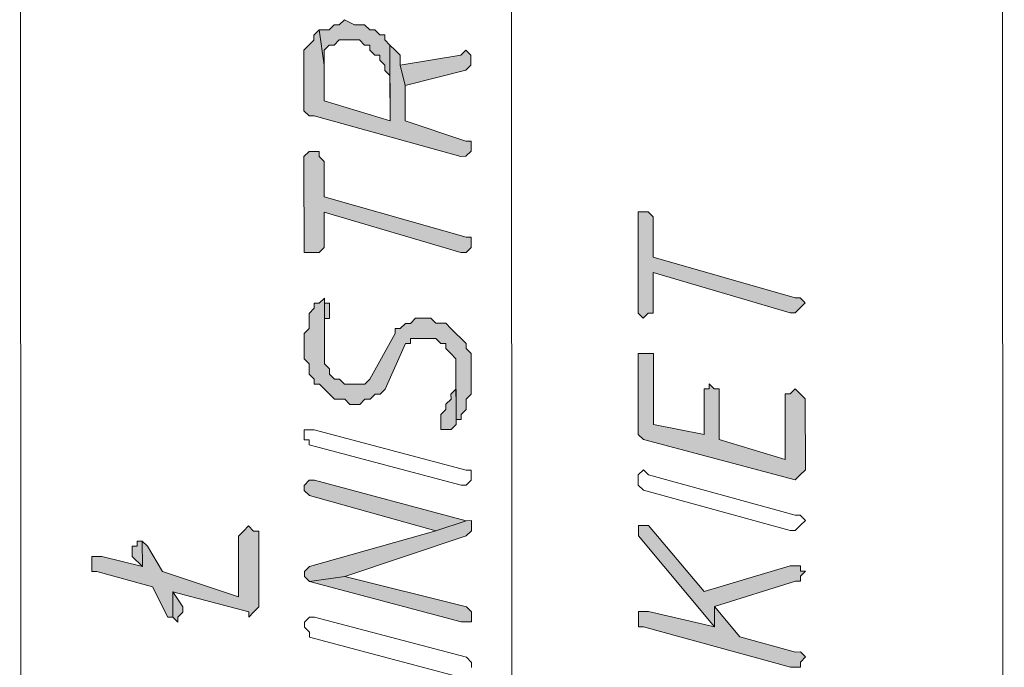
# Model space of a CAD drawing. Header units: inches. Extents: x -5850 to 5646, y 8947 to 13007.
# Tile 354 of 548: x -3146 to -3063, y 12731 to 12785. Entities that reach past the tile are written whole.
import ezdxf

# ---------------------------------------------------------------- set-up
doc = ezdxf.new("R2010")
doc.units = ezdxf.units.IN
doc.header["$MEASUREMENT"] = 0
for name, color, linetype in [('at_Entity', 7, 'Continuous'), ('at_Rect', 7, 'Continuous'), ('at_Solid', 7, 'Continuous')]:
    doc.layers.add(name, color=color, linetype=linetype)

msp = doc.modelspace()

# ---------------------------------------------------------------- hatches: boundary and pattern name
at = {"layer": 'at_Solid', "lineweight": 20}
for points in [[(-3120.549, 12783.775), (-3120.122, 12780.82), (-3120.123, 12782.086), (-3119.7, 12782.51), (-3119.276, 12782.511), (-3118.858, 12782.935), (-3117.168, 12782.936), (-3116.744, 12782.513), (-3116.32, 12782.513), (-3116.32, 12782.089), (-3115.901, 12781.672), (-3115.478, 12781.672), (-3115.477, 12781.248), (-3115.053, 12780.825), (-3115.053, 12780.401), (-3114.629, 12779.983), (-3114.625, 12776.18), (-3114.631, 12782.515), (-3115.055, 12782.938), (-3115.055, 12783.356), (-3115.479, 12783.356), (-3115.903, 12783.779), (-3116.322, 12783.779), (-3116.746, 12784.203), (-3117.593, 12784.202), (-3118.436, 12784.625), (-3118.859, 12784.201), (-3119.277, 12784.2), (-3119.701, 12783.776), (-3120.125, 12783.776)], [(-3121.812, 12781.242), (-3121.809, 12777.439), (-3121.808, 12777.016), (-3121.384, 12776.598), (-3120.966, 12776.598), (-3108.712, 12773.224), (-3108.288, 12773.225), (-3107.864, 12773.649), (-3107.865, 12774.073), (-3107.865, 12774.496), (-3108.289, 12774.496), (-3113.359, 12776.181), (-3113.362, 12779.137), (-3113.787, 12780.826), (-3113.788, 12781.673), (-3114.207, 12782.091), (-3114.631, 12782.515), (-3114.625, 12776.18), (-3120.119, 12777.865), (-3120.122, 12780.82), (-3120.549, 12783.775), (-3120.972, 12783.351), (-3120.972, 12782.933), (-3121.389, 12782.509), (-3121.813, 12782.085), (-3121.813, 12781.666)], [(-3113.787, 12780.826), (-3113.362, 12779.137), (-3108.294, 12780.407), (-3107.871, 12780.831), (-3107.871, 12781.679), (-3108.296, 12782.097), (-3108.719, 12781.678)], [(-3121.805, 12772.794), (-3121.798, 12765.188), (-3120.532, 12765.189), (-3120.109, 12765.613), (-3120.111, 12768.569), (-3108.704, 12765.2), (-3108.281, 12765.2), (-3107.857, 12765.624), (-3107.858, 12766.048), (-3107.858, 12766.472), (-3108.282, 12766.471), (-3120.112, 12769.84), (-3120.115, 12772.796), (-3120.539, 12773.214), (-3120.539, 12773.637), (-3121.382, 12773.637), (-3121.805, 12773.212)], [(-3093.924, 12767.75), (-3093.917, 12760.144), (-3093.493, 12759.726), (-3093.069, 12760.145), (-3092.651, 12760.145), (-3092.654, 12763.524), (-3081.242, 12760.155), (-3080.818, 12760.156), (-3080.4, 12760.58), (-3079.976, 12761.004), (-3080.401, 12761.427), (-3080.819, 12761.427), (-3092.655, 12764.796), (-3092.658, 12768.169), (-3093.077, 12768.593), (-3093.924, 12768.592), (-3093.924, 12768.168)], [(-3121.791, 12757.164), (-3121.79, 12756.321), (-3121.366, 12755.898), (-3121.365, 12755.05), (-3120.946, 12754.633), (-3120.946, 12754.209), (-3120.522, 12754.209), (-3120.098, 12753.786), (-3119.674, 12753.362), (-3119.25, 12752.944), (-3118.408, 12752.945), (-3117.983, 12752.522), (-3117.141, 12752.523), (-3116.718, 12752.947), (-3116.294, 12752.947), (-3115.876, 12753.366), (-3115.452, 12753.366), (-3115.029, 12753.79), (-3113.343, 12757.595), (-3112.919, 12757.595), (-3112.919, 12758.013), (-3110.811, 12758.015), (-3110.387, 12757.598), (-3109.963, 12757.598), (-3109.963, 12757.174), (-3109.539, 12756.756), (-3109.12, 12756.333), (-3109.116, 12751.264), (-3108.692, 12751.264), (-3108.692, 12751.688), (-3108.269, 12752.107), (-3108.27, 12752.954), (-3107.846, 12753.373), (-3107.849, 12756.758), (-3108.273, 12757.176), (-3108.274, 12757.599), (-3108.698, 12758.017), (-3109.122, 12758.441), (-3109.541, 12758.864), (-3109.965, 12759.288), (-3110.813, 12759.287), (-3111.231, 12759.71), (-3112.503, 12759.709), (-3112.92, 12759.285), (-3113.344, 12759.285), (-3113.768, 12758.86), (-3114.186, 12758.86), (-3114.186, 12758.436), (-3116.296, 12754.637), (-3116.719, 12754.213), (-3118.409, 12754.211), (-3118.833, 12754.634), (-3119.251, 12754.634), (-3119.675, 12755.052), (-3119.676, 12755.476), (-3120.1, 12755.899), (-3120.105, 12761.392), (-3120.528, 12760.968), (-3120.952, 12760.967), (-3120.952, 12760.544), (-3121.369, 12760.119), (-3121.368, 12758.854), (-3121.792, 12758.429), (-3121.791, 12757.587)], [(-3120.105, 12761.392), (-3120.101, 12756.747), (-3120.103, 12759.702), (-3119.679, 12759.703), (-3119.68, 12760.545), (-3119.681, 12760.969), (-3120.104, 12760.968)], [(-3093.913, 12756.346), (-3093.908, 12750.43), (-3093.908, 12750.006), (-3093.484, 12749.588), (-3080.805, 12746.22), (-3080.387, 12746.644), (-3079.964, 12747.063), (-3079.969, 12752.98), (-3080.393, 12753.397), (-3080.812, 12753.821), (-3081.236, 12753.397), (-3081.659, 12753.396), (-3081.654, 12747.909), (-3087.149, 12749.594), (-3087.152, 12753.815), (-3087.576, 12753.815), (-3087.995, 12754.238), (-3087.995, 12753.814), (-3088.418, 12753.814), (-3088.415, 12750.011), (-3092.643, 12750.855), (-3092.648, 12756.771), (-3093.914, 12756.77)], [(-3110.382, 12751.263), (-3110.381, 12750.415), (-3109.533, 12750.416), (-3109.115, 12750.84), (-3109.119, 12755.485), (-3109.118, 12753.796), (-3109.536, 12753.371), (-3109.535, 12752.953), (-3109.959, 12752.529), (-3109.959, 12752.105), (-3110.382, 12751.687)], [(-3121.78, 12745.336), (-3121.356, 12744.913), (-3110.797, 12741.966), (-3108.261, 12742.816), (-3120.939, 12746.184), (-3121.357, 12746.184), (-3121.78, 12745.76)], [(-3139.513, 12738.985), (-3139.513, 12738.561), (-3139.094, 12738.562), (-3134.443, 12737.3), (-3133.174, 12734.764), (-3132.756, 12734.764), (-3132.758, 12736.878), (-3126.416, 12735.194), (-3126.416, 12734.77), (-3125.998, 12735.194), (-3125.575, 12735.618), (-3125.58, 12741.953), (-3126.004, 12741.953), (-3126.423, 12742.376), (-3126.846, 12741.952), (-3127.269, 12741.533), (-3127.265, 12736.465), (-3133.602, 12738.567), (-3134.869, 12740.679), (-3135.294, 12741.103), (-3135.292, 12738.989), (-3138.672, 12739.828), (-3139.514, 12739.827), (-3139.513, 12739.409)], [(-3121.774, 12738.159), (-3121.349, 12737.736), (-3118.394, 12738.162), (-3108.259, 12741.55), (-3107.836, 12741.969), (-3107.837, 12742.817), (-3108.261, 12742.816), (-3110.797, 12741.966), (-3121.351, 12739.002), (-3121.774, 12738.577)], [(-3093.901, 12741.982), (-3093.9, 12741.563), (-3087.559, 12733.963), (-3087.56, 12735.652), (-3080.798, 12737.772), (-3080.38, 12737.772), (-3080.38, 12738.196), (-3079.956, 12738.615), (-3080.38, 12738.614), (-3080.381, 12739.038), (-3081.223, 12739.037), (-3088.403, 12736.917), (-3093.053, 12742.406), (-3093.901, 12742.405)], [(-3136.135, 12740.254), (-3136.134, 12739.83), (-3135.292, 12738.989), (-3135.294, 12741.103), (-3135.717, 12741.102), (-3135.717, 12740.678), (-3136.135, 12740.678)], [(-3121.349, 12737.736), (-3108.677, 12734.368), (-3107.829, 12734.368), (-3107.83, 12735.21), (-3108.254, 12735.634), (-3118.394, 12738.162)], [(-3132.756, 12734.764), (-3132.332, 12734.347), (-3132.332, 12734.765), (-3131.909, 12735.189), (-3131.909, 12735.613), (-3132.758, 12736.878)], [(-3093.894, 12734.381), (-3093.893, 12733.957), (-3093.47, 12733.957), (-3081.215, 12730.589), (-3080.373, 12730.59), (-3080.373, 12731.014), (-3079.95, 12731.438), (-3080.374, 12731.856), (-3080.792, 12731.855), (-3085.444, 12733.123), (-3087.56, 12735.652), (-3087.559, 12733.963), (-3093.047, 12735.224), (-3093.895, 12735.223), (-3093.894, 12734.799)]]:
    msp.add_hatch(color=7, dxfattribs=at).paths.add_polyline_path(points)

# ---------------------------------------------------------------- linework, layer by layer
at = {"layer": 'at_Entity', "color": 7, "lineweight": 20}
for p, q in [((-3104.219, 12475.86), (-3104.552, 12848.839)), ((-3119.277, 12784.2), (-3119.701, 12783.776)), ((-3118.859, 12784.201), (-3119.277, 12784.2)), ((-3118.436, 12784.625), (-3118.859, 12784.201)), ((-3117.593, 12784.202), (-3118.436, 12784.625)), ((-3118.436, 12784.625), (-3118.436, 12784.625)), ((-3116.746, 12784.203), (-3117.593, 12784.202)), ((-3116.322, 12783.779), (-3116.746, 12784.203)), ((-3120.549, 12783.775), (-3120.972, 12783.351)), ((-3120.972, 12783.351), (-3120.972, 12782.933)), ((-3120.125, 12783.776), (-3120.549, 12783.775)), ((-3120.549, 12783.775), (-3120.122, 12780.82)), ((-3120.122, 12780.82), (-3120.549, 12783.775)), ((-3119.701, 12783.776), (-3120.125, 12783.776)), ((-3115.903, 12783.779), (-3116.322, 12783.779)), ((-3115.479, 12783.356), (-3115.903, 12783.779)), ((-3115.055, 12783.356), (-3115.479, 12783.356)), ((-3115.055, 12782.938), (-3115.055, 12783.356)), ((-3121.389, 12782.509), (-3121.813, 12782.085)), ((-3120.972, 12782.933), (-3121.389, 12782.509)), ((-3121.389, 12782.509), (-3121.389, 12782.509)), ((-3120.123, 12782.086), (-3119.7, 12782.51)), ((-3119.7, 12782.51), (-3119.276, 12782.511)), ((-3119.276, 12782.511), (-3118.858, 12782.935)), ((-3118.858, 12782.935), (-3117.168, 12782.936)), ((-3117.168, 12782.936), (-3116.744, 12782.513)), ((-3116.744, 12782.513), (-3116.32, 12782.513)), ((-3116.32, 12782.513), (-3116.32, 12782.089)), ((-3114.631, 12782.515), (-3115.055, 12782.938)), ((-3114.625, 12776.18), (-3114.631, 12782.515)), ((-3114.207, 12782.091), (-3114.631, 12782.515)), ((-3114.631, 12782.515), (-3114.625, 12776.18)), ((-3121.813, 12782.085), (-3121.813, 12781.666)), ((-3121.813, 12781.666), (-3121.812, 12781.242)), ((-3120.122, 12780.82), (-3120.123, 12782.086)), ((-3120.123, 12782.086), (-3120.123, 12782.086)), ((-3116.32, 12782.089), (-3115.901, 12781.672)), ((-3115.901, 12781.672), (-3115.478, 12781.672)), ((-3115.478, 12781.672), (-3115.477, 12781.248)), ((-3113.788, 12781.673), (-3114.207, 12782.091)), ((-3114.207, 12782.091), (-3114.207, 12782.091)), ((-3113.787, 12780.826), (-3113.788, 12781.673)), ((-3108.719, 12781.678), (-3113.787, 12780.826)), ((-3108.296, 12782.097), (-3108.719, 12781.678)), ((-3107.871, 12781.679), (-3108.296, 12782.097)), ((-3107.871, 12780.831), (-3107.871, 12781.679)), ((-3107.871, 12781.679), (-3107.871, 12781.679)), ((-3121.812, 12781.242), (-3121.809, 12777.439)), ((-3120.119, 12777.865), (-3120.122, 12780.82)), ((-3115.477, 12781.248), (-3115.053, 12780.825)), ((-3115.053, 12780.825), (-3115.053, 12780.401)), ((-3113.787, 12780.826), (-3113.362, 12779.137)), ((-3113.362, 12779.137), (-3113.787, 12780.826)), ((-3108.294, 12780.407), (-3107.871, 12780.831)), ((-3115.053, 12780.401), (-3114.629, 12779.983)), ((-3114.629, 12779.983), (-3114.625, 12776.18)), ((-3113.362, 12779.137), (-3108.294, 12780.407)), ((-3108.294, 12780.407), (-3108.294, 12780.407)), ((-3113.359, 12776.181), (-3113.362, 12779.137)), ((-3114.625, 12776.18), (-3120.119, 12777.865)), ((-3121.809, 12777.439), (-3121.808, 12777.016)), ((-3121.808, 12777.016), (-3121.384, 12776.598)), ((-3121.384, 12776.598), (-3120.966, 12776.598)), ((-3120.966, 12776.598), (-3108.712, 12773.224)), ((-3108.289, 12774.496), (-3113.359, 12776.181)), ((-3107.865, 12774.496), (-3108.289, 12774.496)), ((-3107.865, 12774.073), (-3107.865, 12774.496)), ((-3121.382, 12773.637), (-3121.805, 12773.212)), ((-3120.539, 12773.637), (-3121.382, 12773.637)), ((-3120.539, 12773.214), (-3120.539, 12773.637)), ((-3108.288, 12773.225), (-3107.864, 12773.649)), ((-3107.864, 12773.649), (-3107.865, 12774.073)), ((-3121.805, 12773.212), (-3121.805, 12772.794)), ((-3121.805, 12772.794), (-3121.798, 12765.188)), ((-3120.115, 12772.796), (-3120.539, 12773.214)), ((-3120.112, 12769.84), (-3120.115, 12772.796)), ((-3108.712, 12773.224), (-3108.288, 12773.225)), ((-3108.282, 12766.471), (-3120.112, 12769.84)), ((-3120.109, 12765.613), (-3120.111, 12768.569)), ((-3120.111, 12768.569), (-3108.704, 12765.2)), ((-3093.077, 12768.593), (-3093.924, 12768.592)), ((-3093.924, 12768.592), (-3093.924, 12768.168)), ((-3092.658, 12768.169), (-3093.077, 12768.593)), ((-3093.924, 12768.168), (-3093.924, 12767.75)), ((-3093.924, 12767.75), (-3093.917, 12760.144)), ((-3092.655, 12764.796), (-3092.658, 12768.169)), ((-3107.858, 12766.472), (-3108.282, 12766.471)), ((-3107.858, 12766.048), (-3107.858, 12766.472)), ((-3107.857, 12765.624), (-3107.858, 12766.048)), ((-3121.798, 12765.188), (-3120.532, 12765.189)), ((-3120.532, 12765.189), (-3120.109, 12765.613)), ((-3108.704, 12765.2), (-3108.281, 12765.2)), ((-3108.281, 12765.2), (-3107.857, 12765.624)), ((-3080.819, 12761.427), (-3092.655, 12764.796)), ((-3092.651, 12760.145), (-3092.654, 12763.524)), ((-3092.654, 12763.524), (-3081.242, 12760.155)), ((-3120.105, 12761.392), (-3120.528, 12760.968)), ((-3120.105, 12761.392), (-3120.101, 12756.747)), ((-3120.104, 12760.968), (-3120.105, 12761.392)), ((-3120.1, 12755.899), (-3120.105, 12761.392)), ((-3080.401, 12761.427), (-3080.819, 12761.427)), ((-3079.976, 12761.004), (-3080.401, 12761.427)), ((-3120.952, 12760.544), (-3121.369, 12760.119)), ((-3120.528, 12760.968), (-3120.952, 12760.967)), ((-3120.952, 12760.967), (-3120.952, 12760.544)), ((-3119.681, 12760.969), (-3120.104, 12760.968)), ((-3119.68, 12760.545), (-3119.681, 12760.969)), ((-3119.679, 12759.703), (-3119.68, 12760.545)), ((-3080.818, 12760.156), (-3080.4, 12760.58)), ((-3080.4, 12760.58), (-3079.976, 12761.004)), ((-3080.4, 12760.58), (-3080.4, 12760.58)), ((-3079.976, 12761.004), (-3079.976, 12761.004)), ((-3121.369, 12760.119), (-3121.368, 12758.854)), ((-3120.103, 12759.702), (-3119.679, 12759.703)), ((-3120.101, 12756.747), (-3120.103, 12759.702)), ((-3112.503, 12759.709), (-3112.92, 12759.285)), ((-3111.231, 12759.71), (-3112.503, 12759.709)), ((-3110.813, 12759.287), (-3111.231, 12759.71)), ((-3093.917, 12760.144), (-3093.917, 12760.144)), ((-3093.917, 12760.144), (-3093.493, 12759.726)), ((-3093.493, 12759.726), (-3093.069, 12760.145)), ((-3093.069, 12760.145), (-3092.651, 12760.145)), ((-3081.242, 12760.155), (-3080.818, 12760.156)), ((-3121.368, 12758.854), (-3121.792, 12758.429)), ((-3113.768, 12758.86), (-3114.186, 12758.86)), ((-3114.186, 12758.86), (-3114.186, 12758.436)), ((-3113.344, 12759.285), (-3113.768, 12758.86)), ((-3112.92, 12759.285), (-3113.344, 12759.285)), ((-3109.965, 12759.288), (-3110.813, 12759.287)), ((-3109.541, 12758.864), (-3109.965, 12759.288)), ((-3109.122, 12758.441), (-3109.541, 12758.864)), ((-3109.541, 12758.864), (-3109.541, 12758.864)), ((-3121.792, 12758.429), (-3121.791, 12757.587)), ((-3114.186, 12758.436), (-3116.296, 12754.637)), ((-3112.919, 12758.013), (-3110.811, 12758.015)), ((-3112.919, 12757.595), (-3112.919, 12758.013)), ((-3110.811, 12758.015), (-3110.387, 12757.598)), ((-3108.698, 12758.017), (-3109.122, 12758.441)), ((-3108.274, 12757.599), (-3108.698, 12758.017)), ((-3108.698, 12758.017), (-3108.698, 12758.017)), ((-3121.791, 12757.587), (-3121.791, 12757.164)), ((-3121.791, 12757.164), (-3121.79, 12756.321)), ((-3115.029, 12753.79), (-3113.343, 12757.595)), ((-3113.343, 12757.595), (-3112.919, 12757.595)), ((-3110.387, 12757.598), (-3109.963, 12757.598)), ((-3109.963, 12757.598), (-3109.963, 12757.174)), ((-3109.963, 12757.174), (-3109.539, 12756.756)), ((-3108.273, 12757.176), (-3108.274, 12757.599)), ((-3107.849, 12756.758), (-3108.273, 12757.176)), ((-3121.79, 12756.321), (-3121.366, 12755.898)), ((-3109.539, 12756.756), (-3109.539, 12756.756)), ((-3109.539, 12756.756), (-3109.12, 12756.333)), ((-3109.12, 12756.333), (-3109.116, 12751.264)), ((-3107.846, 12753.373), (-3107.849, 12756.758)), ((-3092.648, 12756.771), (-3093.914, 12756.77)), ((-3093.914, 12756.77), (-3093.913, 12756.346)), ((-3093.913, 12756.346), (-3093.908, 12750.43)), ((-3092.643, 12750.855), (-3092.648, 12756.771)), ((-3121.366, 12755.898), (-3121.365, 12755.05)), ((-3119.676, 12755.476), (-3120.1, 12755.899)), ((-3119.675, 12755.052), (-3119.676, 12755.476)), ((-3109.115, 12750.84), (-3109.119, 12755.485)), ((-3109.119, 12755.485), (-3109.118, 12753.796)), ((-3121.365, 12755.05), (-3120.946, 12754.633)), ((-3120.946, 12754.633), (-3120.946, 12754.209)), ((-3119.251, 12754.634), (-3119.675, 12755.052)), ((-3118.833, 12754.634), (-3119.251, 12754.634)), ((-3118.409, 12754.211), (-3118.833, 12754.634)), ((-3116.296, 12754.637), (-3116.719, 12754.213)), ((-3116.296, 12754.637), (-3116.296, 12754.637)), ((-3120.946, 12754.209), (-3120.522, 12754.209)), ((-3120.522, 12754.209), (-3120.098, 12753.786)), ((-3120.098, 12753.786), (-3120.098, 12753.786)), ((-3120.098, 12753.786), (-3119.674, 12753.362)), ((-3116.719, 12754.213), (-3118.409, 12754.211)), ((-3115.452, 12753.366), (-3115.029, 12753.79)), ((-3109.118, 12753.796), (-3109.536, 12753.371)), ((-3087.995, 12753.814), (-3088.418, 12753.814)), ((-3088.418, 12753.814), (-3088.415, 12750.011)), ((-3087.576, 12753.815), (-3087.995, 12754.238)), ((-3087.995, 12754.238), (-3087.995, 12753.814)), ((-3087.152, 12753.815), (-3087.576, 12753.815)), ((-3087.149, 12749.594), (-3087.152, 12753.815)), ((-3080.812, 12753.821), (-3081.236, 12753.397)), ((-3080.393, 12753.397), (-3080.812, 12753.821)), ((-3119.674, 12753.362), (-3119.674, 12753.362)), ((-3119.674, 12753.362), (-3119.25, 12752.944)), ((-3119.25, 12752.944), (-3118.408, 12752.945)), ((-3118.408, 12752.945), (-3117.983, 12752.522)), ((-3117.141, 12752.523), (-3116.718, 12752.947)), ((-3116.718, 12752.947), (-3116.294, 12752.947)), ((-3116.294, 12752.947), (-3115.876, 12753.366)), ((-3115.876, 12753.366), (-3115.452, 12753.366)), ((-3109.535, 12752.953), (-3109.959, 12752.529)), ((-3109.536, 12753.371), (-3109.535, 12752.953)), ((-3108.27, 12752.954), (-3107.846, 12753.373)), ((-3108.269, 12752.107), (-3108.27, 12752.954)), ((-3081.236, 12753.397), (-3081.659, 12753.396)), ((-3081.659, 12753.396), (-3081.654, 12747.909)), ((-3079.969, 12752.98), (-3080.393, 12753.397)), ((-3080.393, 12753.397), (-3080.393, 12753.397)), ((-3079.964, 12747.063), (-3079.969, 12752.98)), ((-3117.983, 12752.522), (-3117.141, 12752.523)), ((-3109.959, 12752.105), (-3110.382, 12751.687)), ((-3109.959, 12752.529), (-3109.959, 12752.105)), ((-3108.692, 12751.688), (-3108.269, 12752.107)), ((-3110.382, 12751.687), (-3110.382, 12751.687)), ((-3110.382, 12751.687), (-3110.382, 12751.263)), ((-3110.382, 12751.263), (-3110.381, 12750.415)), ((-3109.116, 12751.264), (-3108.692, 12751.264)), ((-3108.692, 12751.264), (-3108.692, 12751.688)), ((-3121.785, 12750.405), (-3120.943, 12750.406)), ((-3121.784, 12749.563), (-3121.785, 12750.405)), ((-3120.943, 12750.406), (-3108.264, 12747.038)), ((-3120.943, 12750.406), (-3120.943, 12750.406)), ((-3110.381, 12750.415), (-3109.533, 12750.416)), ((-3109.533, 12750.416), (-3109.115, 12750.84)), ((-3093.908, 12750.43), (-3093.908, 12750.006)), ((-3088.415, 12750.011), (-3092.643, 12750.855)), ((-3121.36, 12749.563), (-3121.784, 12749.563)), ((-3121.36, 12749.139), (-3121.36, 12749.563)), ((-3093.908, 12750.006), (-3093.484, 12749.588)), ((-3093.484, 12749.588), (-3080.805, 12746.22)), ((-3081.654, 12747.909), (-3087.149, 12749.594)), ((-3108.687, 12745.771), (-3121.36, 12749.139)), ((-3093.905, 12746.632), (-3093.481, 12747.051)), ((-3093.481, 12747.051), (-3093.057, 12746.633)), ((-3080.387, 12746.644), (-3079.964, 12747.063)), ((-3108.264, 12747.038), (-3107.841, 12747.038)), ((-3107.841, 12747.038), (-3107.84, 12746.62)), ((-3107.84, 12746.62), (-3107.84, 12746.196)), ((-3093.904, 12746.208), (-3093.905, 12746.632)), ((-3093.905, 12746.632), (-3093.905, 12746.632)), ((-3093.057, 12746.633), (-3080.803, 12743.265)), ((-3093.057, 12746.633), (-3093.057, 12746.633)), ((-3093.057, 12746.633), (-3093.057, 12746.633)), ((-3080.805, 12746.22), (-3080.387, 12746.644)), ((-3080.387, 12746.644), (-3080.387, 12746.644)), ((-3121.357, 12746.184), (-3121.78, 12745.76)), ((-3121.78, 12745.76), (-3121.78, 12745.336)), ((-3120.939, 12746.184), (-3121.357, 12746.184)), ((-3108.261, 12742.816), (-3120.939, 12746.184)), ((-3108.263, 12745.772), (-3108.687, 12745.771)), ((-3107.84, 12746.196), (-3108.263, 12745.772)), ((-3107.84, 12746.196), (-3107.84, 12746.196)), ((-3093.904, 12745.785), (-3093.904, 12746.208)), ((-3093.48, 12745.361), (-3093.904, 12745.785)), ((-3080.805, 12746.22), (-3080.805, 12746.22)), ((-3121.78, 12745.336), (-3121.78, 12745.336)), ((-3121.78, 12745.336), (-3121.356, 12744.913)), ((-3121.356, 12744.913), (-3121.356, 12744.913)), ((-3121.356, 12744.913), (-3110.797, 12741.966)), ((-3081.225, 12741.993), (-3093.48, 12745.361)), ((-3080.803, 12743.265), (-3080.384, 12743.265)), ((-3080.384, 12743.265), (-3079.96, 12742.842)), ((-3126.423, 12742.376), (-3126.846, 12741.952)), ((-3126.004, 12741.953), (-3126.423, 12742.376)), ((-3110.797, 12741.966), (-3108.261, 12742.816)), ((-3108.261, 12742.816), (-3110.797, 12741.966)), ((-3107.837, 12742.817), (-3108.261, 12742.816)), ((-3107.836, 12741.969), (-3107.837, 12742.817)), ((-3093.053, 12742.406), (-3093.901, 12742.405)), ((-3093.901, 12742.405), (-3093.901, 12741.982)), ((-3088.403, 12736.917), (-3093.053, 12742.406)), ((-3080.384, 12742.417), (-3080.802, 12741.993)), ((-3079.96, 12742.842), (-3080.384, 12742.417)), ((-3080.384, 12742.417), (-3080.384, 12742.417)), ((-3079.96, 12742.842), (-3079.96, 12742.842)), ((-3126.846, 12741.952), (-3127.269, 12741.533)), ((-3127.269, 12741.533), (-3127.265, 12736.465)), ((-3126.846, 12741.952), (-3126.846, 12741.952)), ((-3125.58, 12741.953), (-3126.004, 12741.953)), ((-3125.575, 12735.618), (-3125.58, 12741.953)), ((-3110.797, 12741.966), (-3121.351, 12739.002)), ((-3118.394, 12738.162), (-3108.259, 12741.55)), ((-3108.259, 12741.55), (-3107.836, 12741.969)), ((-3108.259, 12741.55), (-3108.259, 12741.55)), ((-3093.901, 12741.982), (-3093.9, 12741.563)), ((-3093.9, 12741.563), (-3093.9, 12741.563)), ((-3093.9, 12741.563), (-3087.559, 12733.963)), ((-3080.802, 12741.993), (-3081.225, 12741.993)), ((-3135.717, 12740.678), (-3136.135, 12740.678)), ((-3136.135, 12740.678), (-3136.135, 12740.254)), ((-3135.294, 12741.103), (-3135.717, 12741.102)), ((-3135.717, 12741.102), (-3135.717, 12740.678)), ((-3135.292, 12738.989), (-3135.294, 12741.103)), ((-3134.869, 12740.679), (-3135.294, 12741.103)), ((-3135.294, 12741.103), (-3135.292, 12738.989)), ((-3133.602, 12738.567), (-3134.869, 12740.679)), ((-3134.869, 12740.679), (-3134.869, 12740.679)), ((-3138.672, 12739.828), (-3139.514, 12739.827)), ((-3139.514, 12739.827), (-3139.513, 12739.409)), ((-3135.292, 12738.989), (-3138.672, 12739.828)), ((-3136.135, 12740.254), (-3136.134, 12739.83)), ((-3136.134, 12739.83), (-3135.292, 12738.989)), ((-3139.513, 12739.409), (-3139.513, 12738.985)), ((-3139.513, 12738.985), (-3139.513, 12738.561)), ((-3121.351, 12739.002), (-3121.774, 12738.577)), ((-3121.351, 12739.002), (-3121.351, 12739.002)), ((-3081.223, 12739.037), (-3088.403, 12736.917)), ((-3080.381, 12739.038), (-3081.223, 12739.037)), ((-3080.38, 12738.614), (-3080.381, 12739.038)), ((-3139.513, 12738.561), (-3139.094, 12738.562)), ((-3139.094, 12738.562), (-3134.443, 12737.3)), ((-3127.265, 12736.465), (-3133.602, 12738.567)), ((-3121.774, 12738.577), (-3121.774, 12738.159)), ((-3121.774, 12738.159), (-3121.774, 12738.159)), ((-3121.774, 12738.159), (-3121.349, 12737.736)), ((-3118.394, 12738.162), (-3121.349, 12737.736)), ((-3121.349, 12737.736), (-3118.394, 12738.162)), ((-3108.254, 12735.634), (-3118.394, 12738.162)), ((-3080.38, 12738.196), (-3079.956, 12738.615)), ((-3079.956, 12738.615), (-3080.38, 12738.614)), ((-3080.38, 12737.772), (-3080.38, 12738.196)), ((-3134.443, 12737.3), (-3133.174, 12734.764)), ((-3121.349, 12737.736), (-3108.677, 12734.368)), ((-3121.349, 12737.736), (-3121.349, 12737.736)), ((-3087.56, 12735.652), (-3080.798, 12737.772)), ((-3080.798, 12737.772), (-3080.38, 12737.772)), ((-3131.909, 12735.613), (-3132.758, 12736.878)), ((-3132.758, 12736.878), (-3132.756, 12734.764)), ((-3132.756, 12734.764), (-3132.758, 12736.878)), ((-3132.758, 12736.878), (-3126.416, 12735.194)), ((-3131.909, 12735.189), (-3131.909, 12735.613)), ((-3125.998, 12735.194), (-3125.575, 12735.618)), ((-3107.83, 12735.21), (-3108.254, 12735.634)), ((-3087.559, 12733.963), (-3087.56, 12735.652)), ((-3085.444, 12733.123), (-3087.56, 12735.652)), ((-3087.56, 12735.652), (-3087.559, 12733.963)), ((-3133.174, 12734.764), (-3132.756, 12734.764)), ((-3132.756, 12734.764), (-3132.332, 12734.347)), ((-3132.332, 12734.765), (-3131.909, 12735.189)), ((-3132.332, 12734.347), (-3132.332, 12734.765)), ((-3126.416, 12735.194), (-3126.416, 12734.77)), ((-3126.416, 12734.77), (-3125.998, 12735.194)), ((-3125.998, 12735.194), (-3125.998, 12735.194)), ((-3121.77, 12734.356), (-3121.347, 12734.775)), ((-3121.347, 12734.775), (-3120.929, 12734.775)), ((-3120.929, 12734.775), (-3108.25, 12731.413)), ((-3120.929, 12734.775), (-3120.929, 12734.775)), ((-3107.829, 12734.368), (-3107.83, 12735.21)), ((-3107.83, 12735.21), (-3107.83, 12735.21)), ((-3093.047, 12735.224), (-3093.895, 12735.223)), ((-3093.895, 12735.223), (-3093.894, 12734.799)), ((-3093.894, 12734.799), (-3093.894, 12734.381)), ((-3087.559, 12733.963), (-3093.047, 12735.224)), ((-3121.77, 12733.932), (-3121.77, 12734.356)), ((-3121.346, 12733.514), (-3121.77, 12733.932)), ((-3108.677, 12734.368), (-3107.829, 12734.368)), ((-3093.894, 12734.381), (-3093.893, 12733.957)), ((-3093.893, 12733.957), (-3093.47, 12733.957)), ((-3093.47, 12733.957), (-3081.215, 12730.589)), ((-3121.345, 12733.09), (-3121.346, 12733.514)), ((-3108.673, 12729.717), (-3121.345, 12733.09)), ((-3080.792, 12731.855), (-3085.444, 12733.123)), ((-3080.374, 12731.856), (-3080.792, 12731.855)), ((-3079.95, 12731.438), (-3080.374, 12731.856)), ((-3080.373, 12731.014), (-3079.95, 12731.438)), ((-3079.95, 12731.438), (-3079.95, 12731.438)), ((-3108.25, 12731.413), (-3107.826, 12730.989)), ((-3107.826, 12730.989), (-3107.826, 12730.565)), ((-3080.373, 12730.59), (-3080.373, 12731.014)), ((-3081.215, 12730.589), (-3080.373, 12730.59))]:
    msp.add_line(p, q, dxfattribs=at)
at = {"layer": 'at_Rect', "color": 7, "lineweight": 20}
for p, q in [((-3145.527, 12848.801), (-3145.307, 12602.542)), ((-3063.362, 12602.615), (-3063.582, 12848.875))]:
    msp.add_line(p, q, dxfattribs=at)

doc.saveas('drawing.dxf')
